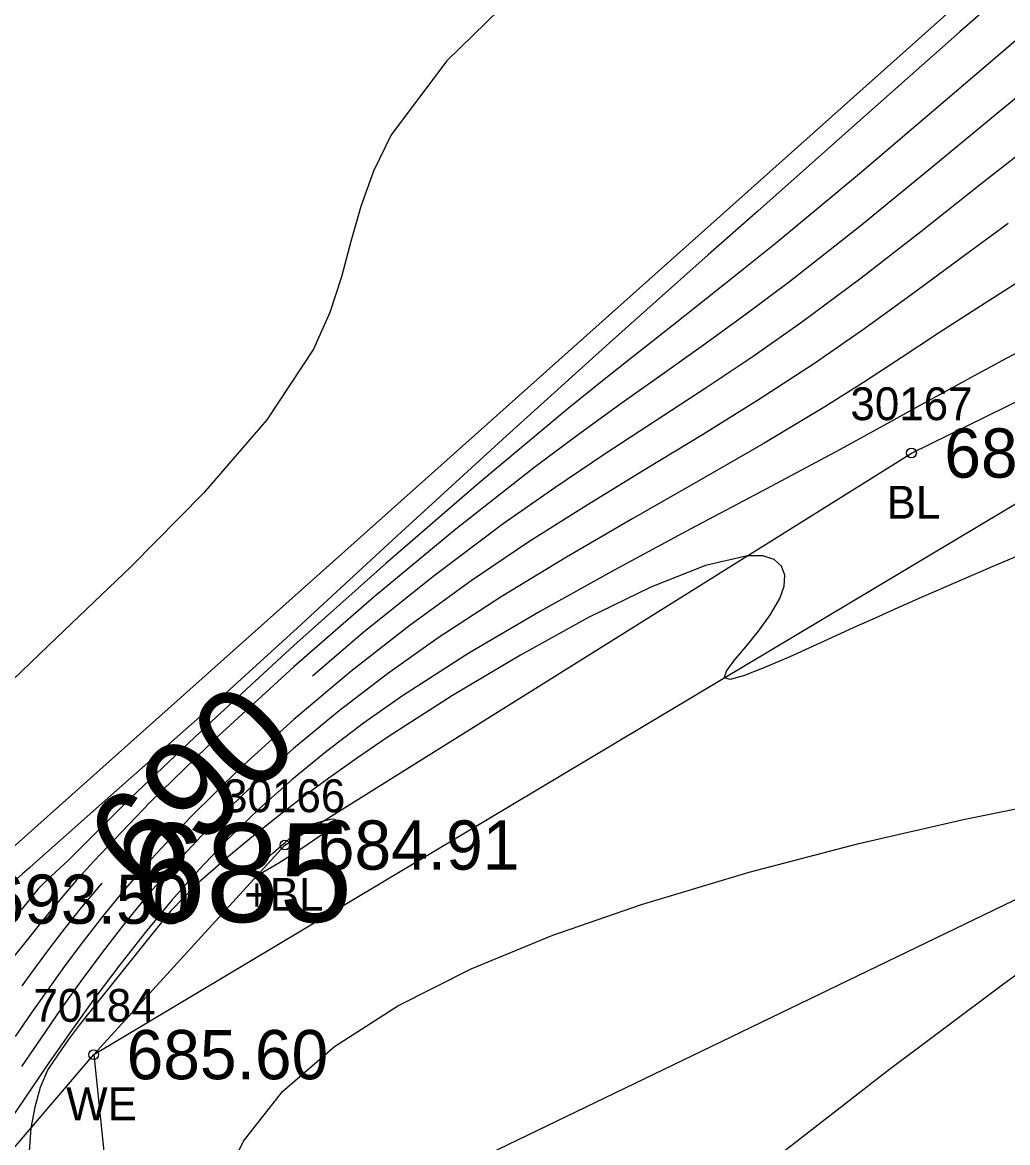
# Model space of a CAD drawing. Extents: x 1376587 to 1378239, y 1000335 to 1003031.
# Drawn here: x 1377373.31 to 1377403.29, y 1001709.7 to 1001743.81 of the extents above; entities that cross this region are included whole.
import ezdxf

# ---------------------------------------------------------------- set-up
doc = ezdxf.new("R2010")
doc.units = 0
for name, color, linetype in [('RD_DTM_BkLn1', 7, 'Continuous'), ('RD_DTM_BkLn_txCode', 7, 'Continuous'), ('RD_DTM_Major1', 7, 'Continuous'), ('RD_DTM_Major1_Lbl', 7, 'Continuous'), ('RD_DTM_Minor1', 7, 'Continuous'), ('RD_EX_H2O', 7, 'Continuous'), ('RD_EX_H2O_txCode', 7, 'Continuous'), ('RD_EX_TX_H2O_ELEV', 7, 'Continuous'), ('RD_EX_TX_Misc_ELEV', 7, 'Continuous'), ('RD_SMD_Locator', 7, 'Continuous')]:
    doc.layers.add(name, color=color, linetype=linetype)

msp = doc.modelspace()

# ---------------------------------------------------------------- linework, layer by layer
at = {"layer": 'RD_DTM_BkLn1'}
for points in [[(1377383.451, 1001707.403), (1377429.443, 1001729.607), (1377487.4, 1001777.173), (1377524.894, 1001804.328), (1377563.129, 1001842.033), (1377579.051, 1001884.913), (1377593.735, 1001939.438), (1377612.574, 1001996.246), (1377647.794, 1002034.778), (1377670.245, 1002060.611)], [(1377370.663, 1001706.746), (1377375.48, 1001712.375), (1377381.299, 1001718.757), (1377400.363, 1001730.694), (1377424.883, 1001742.74), (1377446.325, 1001750.641)]]:
    msp.add_lwpolyline(points, dxfattribs=at)
at = {"layer": 'RD_DTM_Major1'}
for points in [[(1377404.326, 1001740.324), (1377402.476, 1001738.877), (1377400.648, 1001737.429), (1377398.833, 1001736.015), (1377397.023, 1001734.667), (1377395.544, 1001733.633), (1377394.058, 1001732.64), (1377392.56, 1001731.66), (1377391.044, 1001730.667), (1377389.507, 1001729.635), (1377387.944, 1001728.537), (1377385.799, 1001726.927), (1377383.657, 1001725.204), (1377382.138, 1001723.901)], [(1377378.577, 1001703.21), (1377378.593, 1001703.781), (1377378.698, 1001705.312), (1377378.929, 1001706.84), (1377379.353, 1001708.328), (1377380.034, 1001709.738), (1377381.22, 1001711.252), (1377382.802, 1001712.623), (1377384.733, 1001713.864), (1377386.965, 1001714.99), (1377389.452, 1001716.014), (1377392.148, 1001716.951), (1377395.427, 1001717.932), (1377398.76, 1001718.8), (1377401.99, 1001719.541), (1377404.956, 1001720.14)], [(1377380.532, 1001717.915), (1377380.336, 1001717.854), (1377380.327, 1001717.918), (1377380.456, 1001718.073), (1377380.676, 1001718.285), (1377380.937, 1001718.518), (1377381.193, 1001718.74), (1377381.313, 1001718.844), (1377381.419, 1001718.935), (1377381.513, 1001719.015), (1377381.595, 1001719.084), (1377381.668, 1001719.144), (1377381.733, 1001719.195), (1377381.844, 1001719.273), (1377381.945, 1001719.33), (1377382.046, 1001719.374), (1377382.16, 1001719.41), (1377382.298, 1001719.447), (1377382.473, 1001719.492), (1377382.577, 1001719.519), (1377382.68, 1001719.541), (1377382.766, 1001719.551), (1377382.82, 1001719.54), (1377382.828, 1001719.501), (1377382.776, 1001719.425), (1377382.823, 1001719.374), (1377382.422, 1001719.064), (1377381.782, 1001718.631), (1377381.114, 1001718.206), (1377380.627, 1001717.923), (1377380.532, 1001717.915)], [(1377375.724, 1001717.599), (1377375.663, 1001717.529), (1377375.107, 1001716.861), (1377374.599, 1001716.223), (1377374.132, 1001715.613), (1377373.699, 1001715.03), (1377373.295, 1001714.475)], [(1377406.271, 1001716.788), (1377403.128, 1001714.487), (1377399.66, 1001711.892), (1377396.148, 1001709.164)]]:
    msp.add_lwpolyline(points, dxfattribs=at)
at = {"layer": 'RD_DTM_Minor1'}
for points in [[(1377404.923, 1001746.22), (1377401.839, 1001743.514), (1377398.725, 1001740.755), (1377395.691, 1001738.062), (1377394.932, 1001737.39), (1377394.181, 1001736.726), (1377393.434, 1001736.064), (1377392.686, 1001735.401), (1377391.933, 1001734.73), (1377391.171, 1001734.049), (1377388.044, 1001731.219), (1377384.836, 1001728.279), (1377381.681, 1001725.376), (1377378.717, 1001722.67), (1377376.002, 1001720.264), (1377373.744, 1001718.261), (1377373.524, 1001718.067), (1377373.316, 1001717.883), (1377373.124, 1001717.711)], [(1377388.615, 1001744.978), (1377386.223, 1001742.639), (1377384.536, 1001740.38), (1377383.994, 1001739.278), (1377383.609, 1001738.2), (1377383.308, 1001737.133), (1377383.017, 1001736.063), (1377382.66, 1001734.976), (1377382.163, 1001733.86), (1377380.747, 1001731.706), (1377378.824, 1001729.476), (1377376.617, 1001727.24), (1377374.344, 1001725.069), (1377372.227, 1001723.032)], [(1377404.031, 1001743.673), (1377401.391, 1001741.42), (1377398.78, 1001739.197), (1377396.266, 1001737.107), (1377395.201, 1001736.247), (1377394.156, 1001735.416), (1377393.118, 1001734.597), (1377392.074, 1001733.774), (1377391.011, 1001732.929), (1377389.917, 1001732.046), (1377387.197, 1001729.778), (1377384.37, 1001727.333), (1377381.571, 1001724.835), (1377378.937, 1001722.41), (1377376.602, 1001720.184), (1377374.704, 1001718.283), (1377374.199, 1001717.82), (1377373.791, 1001717.427), (1377373.534, 1001717.105), (1377373.284, 1001716.793)], [(1377405.429, 1001743.043), (1377403.204, 1001741.227), (1377400.984, 1001739.389), (1377398.793, 1001737.595), (1377396.656, 1001735.91), (1377395.373, 1001734.95), (1377394.105, 1001734.031), (1377392.839, 1001733.129), (1377391.561, 1001732.219), (1377390.258, 1001731.276), (1377388.916, 1001730.275), (1377386.494, 1001728.374), (1377384.014, 1001726.315), (1377381.573, 1001724.185), (1377379.269, 1001722.073), (1377377.201, 1001720.067), (1377375.468, 1001718.256), (1377374.959, 1001717.687), (1377374.498, 1001717.151), (1377374.078, 1001716.647), (1377373.693, 1001716.173), (1377373.339, 1001715.728), (1377373.009, 1001715.311)], [(1377403.304, 1001737.678), (1377401.812, 1001736.587), (1377400.344, 1001735.504), (1377398.875, 1001734.439), (1377397.381, 1001733.401), (1377395.714, 1001732.314), (1377394.001, 1001731.25), (1377392.257, 1001730.188), (1377390.493, 1001729.107), (1377388.725, 1001727.985), (1377386.965, 1001726.804), (1377385.108, 1001725.456), (1377383.301, 1001724.04), (1377381.57, 1001722.579), (1377379.94, 1001721.097), (1377378.436, 1001719.62), (1377377.083, 1001718.171), (1377376.388, 1001717.367), (1377375.745, 1001716.581), (1377375.147, 1001715.814), (1377374.59, 1001715.067), (1377374.068, 1001714.34), (1377373.575, 1001713.635), (1377373.087, 1001712.927)], [(1377403.557, 1001735.869), (1377402.353, 1001735.098), (1377401.192, 1001734.339), (1377400.051, 1001733.588), (1377398.903, 1001732.843), (1377397.727, 1001732.101), (1377395.852, 1001730.977), (1377393.892, 1001729.845), (1377391.885, 1001728.696), (1377389.869, 1001727.523), (1377387.882, 1001726.315), (1377385.962, 1001725.066), (1377384.417, 1001723.972), (1377382.949, 1001722.847), (1377381.562, 1001721.695), (1377380.257, 1001720.521), (1377379.037, 1001719.329), (1377377.906, 1001718.124), (1377377.141, 1001717.246), (1377376.42, 1001716.367), (1377375.737, 1001715.489), (1377375.089, 1001714.615), (1377374.47, 1001713.748), (1377373.876, 1001712.89), (1377373.282, 1001712.016)], [(1377406.096, 1001735.097), (1377403.132, 1001733.515), (1377402.272, 1001733.046), (1377401.438, 1001732.587), (1377400.623, 1001732.137), (1377399.816, 1001731.692), (1377399.011, 1001731.249), (1377398.197, 1001730.805), (1377395.957, 1001729.606), (1377393.654, 1001728.383), (1377391.34, 1001727.139), (1377389.071, 1001725.876), (1377386.899, 1001724.597), (1377384.879, 1001723.303), (1377383.686, 1001722.466), (1377382.569, 1001721.619), (1377381.519, 1001720.756), (1377380.528, 1001719.871), (1377379.586, 1001718.958), (1377378.685, 1001718.013), (1377377.855, 1001717.074), (1377377.052, 1001716.105), (1377376.274, 1001715.113), (1377375.518, 1001714.103), (1377374.783, 1001713.081), (1377374.066, 1001712.053), (1377373.341, 1001710.99), (1377372.653, 1001709.975)], [(1377405.419, 1001728.322), (1377402.985, 1001727.3), (1377402.182, 1001726.956), (1377401.409, 1001726.621), (1377400.664, 1001726.296), (1377399.948, 1001725.979), (1377399.257, 1001725.67), (1377398.593, 1001725.37), (1377397.577, 1001724.907), (1377396.66, 1001724.491), (1377395.875, 1001724.15), (1377395.258, 1001723.911), (1377394.844, 1001723.801), (1377394.668, 1001723.849), (1377394.734, 1001724.05), (1377394.973, 1001724.377), (1377395.32, 1001724.797), (1377395.711, 1001725.274), (1377396.079, 1001725.774), (1377396.361, 1001726.264), (1377396.49, 1001726.644), (1377396.506, 1001726.978), (1377396.406, 1001727.251), (1377396.187, 1001727.45), (1377395.843, 1001727.56), (1377395.371, 1001727.568), (1377394.093, 1001727.267), (1377392.436, 1001726.607), (1377390.519, 1001725.671), (1377388.467, 1001724.543), (1377386.4, 1001723.308), (1377384.44, 1001722.049), (1377383.508, 1001721.415), (1377382.631, 1001720.796), (1377381.806, 1001720.188), (1377381.027, 1001719.589), (1377380.289, 1001718.998), (1377379.586, 1001718.412), (1377378.642, 1001717.584), (1377377.817, 1001716.746), (1377377.107, 1001715.862), (1377375.034, 1001713.277), (1377374.7, 1001712.825), (1377374.385, 1001712.367), (1377374.08, 1001711.921), (1377373.854, 1001711.375), (1377373.684, 1001710.777), (1377373.564, 1001710.136), (1377373.474, 1001708.881)]]:
    msp.add_lwpolyline(points, dxfattribs=at)
at = {"layer": 'RD_EX_H2O'}
for points in [[(1377371.252, 1001717.109), (1377416.25, 1001757.296), (1377475.229, 1001784.803), (1377512.738, 1001817.7), (1377552.09, 1001850.898), (1377560.519, 1001889.442), (1377574.43, 1001946.767), (1377597.904, 1001999.745), (1377634.426, 1002044.577), (1377653.836, 1002074.863)], [(1377375.48, 1001712.375), (1377425.1, 1001742.046), (1377446.325, 1001750.641), (1377478.815, 1001780.628), (1377516.487, 1001810.096), (1377555.392, 1001847.339), (1377570.71, 1001887.013), (1377585.15, 1001942.134), (1377603.162, 1001999.025), (1377641.819, 1002043.694), (1377653.807, 1002063.492)], [(1377375.48, 1001712.375), (1377377.18, 1001695.925), (1377371.091, 1001691.175), (1377365.495, 1001678.948), (1377350.495, 1001669.827), (1377334.456, 1001660.576)]]:
    msp.add_lwpolyline(points, dxfattribs=at)
at = {"layer": 'RD_SMD_Locator'}
for centre in [(1377400.363, 1001730.694), (1377381.299, 1001718.757), (1377375.48, 1001712.375)]:
    msp.add_circle(centre, 0.15, dxfattribs=at)

# ---------------------------------------------------------------- texts
at = {"layer": 'RD_DTM_BkLn_txCode'}
for s, p in [('30167', (1377398.505, 1001731.694)), ('BL', (1377399.607, 1001728.694)), ('30166', (1377379.417, 1001719.757)), ('+BL', (1377380.055, 1001716.757))]:
    msp.add_text(s, height=1, dxfattribs=at).set_placement(p)
at = {"layer": 'RD_DTM_Major1_Lbl'}
msp.add_text('690', height=3, rotation=44.4948, dxfattribs=at).set_placement((1377377.113, 1001717.072))
msp.add_text('685', height=3, dxfattribs=at).set_placement((1377376.658, 1001716.415))
at = {"layer": 'RD_EX_H2O_txCode'}
for s, p in [('70184', (1377373.645, 1001713.375)), ('WE', (1377374.641, 1001710.375))]:
    msp.add_text(s, height=1, dxfattribs=at).set_placement(p)
at = {"layer": 'RD_EX_TX_H2O_ELEV'}
for s, p in [('693.50', (1377372.252, 1001716.359)), ('685.60', (1377376.48, 1001711.625))]:
    msp.add_text(s, height=1.5, dxfattribs=at).set_placement(p)
at = {"layer": 'RD_EX_TX_Misc_ELEV'}
for s, p in [('686.39', (1377401.363, 1001729.944)), ('684.91', (1377382.299, 1001718.007))]:
    msp.add_text(s, height=1.5, dxfattribs=at).set_placement(p)

doc.saveas('drawing.dxf')
